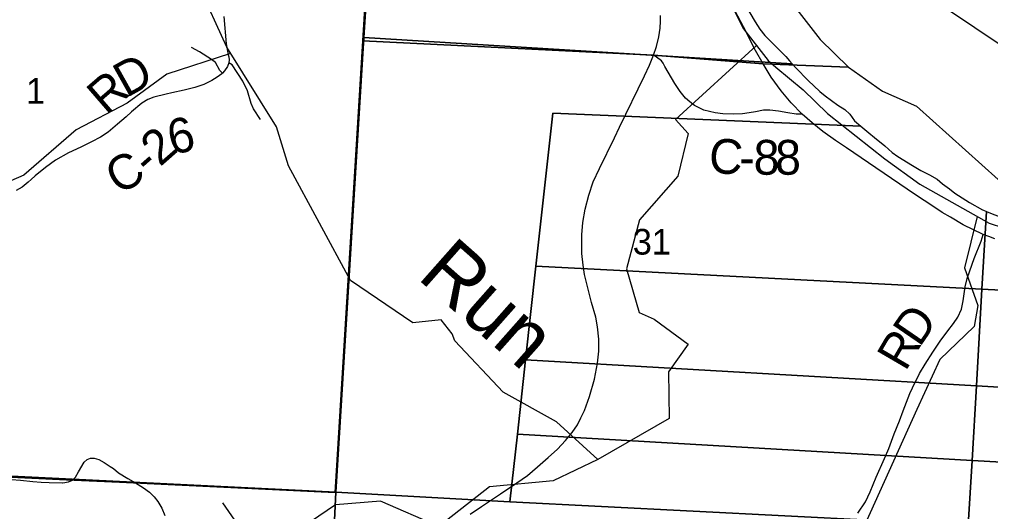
# Model space of a CAD drawing. Extents: x 1878108 to 2183446, y 146837 to 508383.
# Drawn here: x 2042273 to 2050639, y 276164 to 280407 of the extents above; entities that cross this region are included whole.
import ezdxf

# ---------------------------------------------------------------- set-up
doc = ezdxf.new("R2010")
doc.units = 0
for name, color, linetype in [('GM_X_County', 7, 'Continuous'), ('GM_X_County_Road', 7, 'Continuous'), ('GM_X_County_Road_Text', 7, 'Continuous'), ('GM_X_Major_River', 7, 'Continuous'), ('GM_X_Minor_River', 7, 'Continuous'), ('GM_X_Minor_River_Text', 7, 'Continuous'), ('GM_X_Section', 7, 'Continuous'), ('GM_X_Section_Text', 7, 'Continuous'), ('GM_X_State_Route', 7, 'Continuous'), ('GM_X_Township', 7, 'Continuous'), ('GM_X_Township_Road', 7, 'Continuous')]:
    doc.layers.add(name, color=color, linetype=linetype)

msp = doc.modelspace()

# ---------------------------------------------------------------- linework, layer by layer
at = {"layer": 'GM_X_County'}
msp.add_lwpolyline([(2048888.4, 280598.3), (2049170.8, 280234.4), (2049415.2, 279995.5), (2049707.3, 279789.4), (2050001.7, 279658.8), (2050985.5, 278773.4), (2051562.3, 278571), (2052292.8, 278072), (2052957.4, 277595), (2053023.2, 277484.8), (2053572.1, 276997.8), (2054069, 276428.7), (2054689.6, 275442.8), (2054975, 274855.6), (2055128.7, 274476.9), (2055422, 273641.3), (2055445.8, 273324.6), (2055437.8, 272906.3), (2055473.8, 272672.2), (2055493.7, 272556.1), (2055487.7, 271595.5), (2055655.3, 270378.7)], dxfattribs=at)
at = {"layer": 'GM_X_County_Road'}
for points in [[(2044034.8, 280433.5), (2044054.8, 280196.6), (2044072, 280102), (2044077.8, 280083.8), (2044080.6, 280059), (2044077.8, 280034.1), (2044064.4, 280002.6), (2044038.6, 279964.4), (2044021.4, 279944.3), (2044015.7, 279937.6), (2043975.6, 279910.3), (2043931.6, 279881.3), (2043859.9, 279845.9), (2043783.5, 279819.2), (2043690.8, 279796.2), (2043585.7, 279775.2), (2043536, 279761.8), (2043429.9, 279736), (2043379.3, 279717.9), (2043327.7, 279685.4), (2043238.9, 279609.9), (2043192, 279567.9), (2043116.6, 279504.8), (2043037.3, 279436), (2042971.3, 279392.1), (2042893, 279351.9), (2042800.3, 279305.1), (2042694.2, 279256.4), (2042584.4, 279195.2), (2042498.4, 279131.2), (2042408.6, 279059.6), (2042374, 279026.6)], [(2049016.8, 279590.4), (2048964.2, 279589.4), (2048892.7, 279601), (2048811.7, 279615.7), (2048736, 279625.2), (2048682.3, 279624.1), (2048613.9, 279610.4), (2048559.3, 279602), (2048502.5, 279593.6), (2048421.5, 279589.4), (2048333.1, 279594.7), (2048266.5, 279601.7), (2048170.1, 279623.5), (2048088.7, 279665.5), (2048047, 279696.7), (2048011.3, 279729.3), (2047966.1, 279785), (2047918.9, 279854.3), (2047832.6, 280001.8), (2047818.8, 280029), (2047803, 280050.1), (2047759.9, 280081.6), (2047735.6, 280098.7)], [(2042374, 279026.6), (2042349.3, 279003.2), (2042296.8, 278961.1), (2042243.3, 278931.5)], [(2049495.9, 276151.7), (2049561.6, 276249.1), (2049601.8, 276335), (2049652.8, 276460.2), (2049723.9, 276621), (2049763.3, 276709.1), (2049808.2, 276835.9), (2049853.3, 276946), (2049884.7, 277033.8), (2049944.2, 277182.2), (2049965, 277230.8), (2050026.9, 277353.8), (2050074.1, 277435.7), (2050141.3, 277538.6), (2050204, 277632.9), (2050272, 277722.5), (2050320.7, 277785.2), (2050357.8, 277841.6), (2050387.2, 277908.8), (2050402.6, 277980), (2050410.4, 278041), (2050418.9, 278101.3), (2050438.2, 278173.2), (2050459.8, 278239.7), (2050496.2, 278346.4), (2050556.5, 278495.6), (2050575.5, 278553.4)], [(2042644.2, 276412.8), (2042647.5, 276412.7), (2042694.6, 276419.9), (2042730.9, 276435.6), (2042756.3, 276459.8), (2042782.9, 276508.2), (2042830, 276591.6), (2042856.6, 276613.3), (2042885.6, 276624.2), (2042915.9, 276624.2), (2042957, 276613.3), (2043002.9, 276586.7), (2043053.8, 276553.6)], [(2043053.8, 276553.6), (2043082.7, 276534.8), (2043126.2, 276499.7), (2043207.2, 276448.9), (2043271.3, 276411.2), (2043342.6, 276369.1), (2043394.6, 276330.5), (2043434.5, 276290.6), (2043465.9, 276251.9), (2043498.5, 276193.9), (2043526.3, 276129.8)], [(2042203.8, 276440.5), (2042282.4, 276435.6), (2042388.8, 276423.5), (2042461.3, 276417.5), (2042530.2, 276416.3), (2042644.2, 276412.8)]]:
    msp.add_lwpolyline(points, dxfattribs=at)
at = {"layer": 'GM_X_Major_River'}
for points in [[(2048273.7, 280790.2), (2048511.1, 280326.1), (2048723.7, 280054.3), (2048789.8, 279994.5), (2049024.2, 279799), (2049234.5, 279597.4), (2049727.1, 279204.5), (2050029.4, 278987.2), (2050627.6, 278650.9), (2050749.5, 278611.3)], [(2056650.3, 273296.3), (2056546.6, 273856.4), (2056423.1, 274312.9), (2056193.5, 274825.1), (2055996.1, 275269.3), (2055724.8, 275749.2), (2055449.5, 276219.2), (2055352.9, 276419.2), (2055146, 276739.1), (2055071.7, 276861), (2054913.3, 277050.8), (2054538.5, 277436.1), (2054266.2, 277659.5), (2053655.3, 278190.2), (2053266.9, 278479.2), (2053208.9, 278521.1), (2052738.7, 278817.9), (2052230.2, 279192.6), (2051774, 279471.4), (2051215.5, 279878), (2051033.4, 279977.5), (2050240.9, 280509.5)]]:
    msp.add_lwpolyline(points, dxfattribs=at)
at = {"layer": 'GM_X_Minor_River'}
for points in [[(2048622.6, 280183.5), (2047925.4, 279543.8), (2048033.2, 279424.5), (2047945.8, 279055), (2047614, 278679.3), (2047503.3, 278257.4), (2047612.5, 277881.6), (2047741.5, 277822.6), (2048035, 277606.8), (2047863.7, 277368.8), (2047869, 276968), (2047254.3, 276613.8), (2046899.3, 276937.3), (2046440.9, 277193.8), (2046024.1, 277637), (2045999.3, 277696.9), (2045905.5, 277818.3), (2045661.3, 277792.1), (2045125.4, 278156), (2044591.2, 279145.3), (2044486.6, 279481.1), (2044058.6, 280166.7), (2043815, 280705.6)], [(2044092.4, 280112.6), (2043542.5, 279935.6), (2043201.1, 279684.1), (2042761.1, 279455.7), (2042311.2, 279064.9), (2041358.5, 278649.5), (2040692.1, 278571.4), (2040379.9, 278682.9), (2040271.4, 278860.3), (2039881.4, 278945), (2039489.3, 278731.1), (2038941.7, 278305.3), (2038561.8, 278233.8), (2038092, 278746.6), (2037685.7, 278855.2), (2037624.9, 278904.8), (2037245.6, 279093.8)], [(2050523.8, 278709.1), (2050415.6, 278265.4), (2050528.1, 277939.7), (2050496.4, 277761), (2050201.5, 277475.8), (2050004.7, 277043.2), (2049560.6, 276065.2), (2049355.4, 275355.9), (2049156.5, 275085.6), (2048710.5, 274704.8), (2048522.8, 274198.1), (2047948.3, 273371.3), (2047872.8, 273286.4)], [(2047254.3, 276613.8), (2046869.9, 276428), (2046323.3, 276379), (2045886.8, 276036.4), (2045382.8, 276254.4), (2044994.4, 276222.9), (2044420.3, 275831), (2044232.4, 275941.5), (2044024, 276240.3)]]:
    msp.add_lwpolyline(points, dxfattribs=at)
at = {"layer": 'GM_X_Section'}
for points in [[(2045329.4, 281630.4), (2045240.9, 280250.1), (2044999.7, 276331.9), (2039465.5, 276603.9), (2039401.5, 276605.8), (2039736.5, 281877.8)], [(2048098.3, 281484.7), (2048108.8, 281444), (2048147.2, 281342.1), (2048183.5, 281252.2), (2048213.8, 281186.3), (2048233.9, 281142.4), (2048300.4, 281010.6), (2048340.7, 280918.7), (2048368.9, 280868.8), (2048401.1, 280796.9), (2048433.4, 280729), (2048451.5, 280695), (2048487.8, 280597.1), (2048510, 280557.2), (2048564.3, 280465.3), (2048610.6, 280387.5), (2048650.8, 280323.6), (2048695, 280267.7), (2048763.3, 280200), (2048873.7, 280088.3), (2048907.9, 280050.4), (2048930.5, 280024.5), (2045240.9, 280250.1), (2045329.4, 281630.4)], [(2048930.5, 280024.5), (2048960.1, 279990.6), (2049068.5, 279880.9), (2049166.8, 279785.2), (2049215, 279749.4), (2049269.1, 279707.6), (2049323.3, 279667.8), (2049383.4, 279632), (2049425.6, 279590.1), (2049467.8, 279532.2), (2049521.5, 279485.8), (2046867.5, 279598.8), (2046722.2, 278280.8), (2046633.2, 277473), (2046562.6, 276831.8), (2046498.2, 276247.7), (2044999.7, 276331.9), (2045240.9, 280250.1)], [(2049521.5, 279485.8), (2049590.2, 279430.6), (2049638.3, 279388.8), (2049728.6, 279317.1), (2049790.8, 279261.3), (2049841, 279225.4), (2049967.3, 279147.9), (2050037.4, 279104.1), (2050113.6, 279068.3), (2050177.7, 279028.6), (2050223.9, 278988.7), (2050284.1, 278946.9), (2050332.2, 278909.1), (2050456.5, 278829.5), (2050568.8, 278765.8), (2050579.2, 278761.6), (2050603.1, 278752.1), (2050564.4, 278081), (2046722.2, 278280.8), (2046867.5, 279598.8)], [(2050564.4, 278081), (2050603.1, 278752.1), (2050652.9, 278732.1), (2050775.1, 278686.6), (2050853.2, 278658.8), (2050961.3, 278639.2), (2051043.4, 278619.5), (2051129.5, 278591.8), (2051227.7, 278540.1), (2051334, 278482.4), (2051476.3, 278402.9), (2051616.6, 278329.4), (2051694.7, 278287.6), (2051778.9, 278231.9), (2051943.3, 278142.5), (2052023.5, 278104.7), (2052069.6, 278072.9), (2052135.8, 278025.1), (2052170, 277997.5)], [(2046722.2, 278280.8), (2050564.4, 278081), (2050516.4, 277247.3), (2046633.2, 277473)], [(2050564.4, 278081), (2052170, 277997.5), (2052232.1, 277947.4), (2052342.3, 277869.8), (2052446.6, 277800.1), (2052538.9, 277736.4), (2052653.2, 277644.8), (2052757.5, 277563.1), (2052827.8, 277505.4), (2052898, 277441.6), (2052996.4, 277343.9), (2053058.6, 277294.1), (2053132.8, 277240.3), (2053203, 277180.6), (2053265.2, 277122.8), (2053298.6, 277085.5), (2050516.4, 277247.3)], [(2050516.4, 277247.3), (2050479.3, 276605.2), (2046562.6, 276831.8), (2046633.2, 277473)], [(2053298.6, 277085.5), (2053347.5, 277031.1), (2053425.8, 276957.3), (2053494.1, 276895.5), (2053568.4, 276811.7), (2053668.8, 276698.1), (2053719, 276644.2), (2053771.2, 276578.4), (2053809.4, 276530.5), (2053861.6, 276474.7), (2053906.7, 276412), (2050479.3, 276605.2), (2050516.4, 277247.3)], [(2046562.6, 276831.8), (2050479.3, 276605.2), (2050447.1, 276046.7), (2046498.2, 276247.7)], [(2039465.5, 276603.9), (2044999.7, 276331.9), (2044937.8, 275069.4), (2044843.6, 273725.3), (2044755.5, 272350.4), (2044660.8, 270935.3), (2044659.6, 270918), (2039047.9, 271196.2)], [(2050479.3, 276605.2), (2053906.7, 276412), (2053966.2, 276329), (2054012.4, 276255.1), (2054131, 276079.5), (2054175.3, 276017.7), (2054227.5, 275947.8), (2054267.7, 275891.9), (2054329.9, 275846.1), (2051731, 275980.5), (2050447.1, 276046.7)], [(2044999.7, 276331.9), (2046498.2, 276247.7), (2050447.1, 276046.7), (2050371.7, 274739.8), (2044937.8, 275069.4)]]:
    msp.add_lwpolyline(points, close=True, dxfattribs=at)
at = {"layer": 'GM_X_State_Route'}
for points in [[(2050674.8, 278517), (2050624.9, 278535.5), (2050575.5, 278553.4), (2050404, 278637.6), (2050292.6, 278701.7), (2050221, 278742.7), (2050141.1, 278797.4), (2049992.8, 278896.3), (2049651.4, 279127.9), (2049398.6, 279300.2), (2049301.8, 279364.3), (2049193.5, 279440), (2049103, 279515.8), (2049016.8, 279590.4), (2048922.1, 279689.3), (2048834.8, 279790.3), (2048747.5, 279910.2), (2048679.2, 280024.1), (2048614.1, 280138.1), (2048510.9, 280344.4), (2048296.4, 280751.7)], [(2046155.7, 276142.5), (2046252.3, 276208.3), (2046415.7, 276317.9), (2046557.1, 276411.5), (2046649.7, 276476.2), (2046735.4, 276548.9), (2046828, 276629.6), (2046907.7, 276701.3), (2046976.4, 276776.1), (2047033.2, 276845.8), (2047079, 276912.5), (2047108.6, 276971.6), (2047139.8, 277037), (2047184.6, 277155.6), (2047227.5, 277306), (2047251.4, 277443.4), (2047264.3, 277547), (2047265.3, 277649.6), (2047252.4, 277756.2), (2047237.4, 277838.9), (2047201.5, 277967.1), (2047139.8, 278209.4), (2047127.8, 278289.1), (2047117.9, 278389.7), (2047118.9, 278549.1), (2047125.9, 278657.6), (2047145.8, 278772.2), (2047176.7, 278892.7), (2047216.5, 279006.3), (2047270.3, 279121.8), (2047397.8, 279385.8), (2047442.6, 279477.4), (2047656.8, 279919.6), (2047700, 280013.3), (2047735.6, 280098.7), (2047761, 280174.2), (2047782, 280258.3), (2047791.2, 280332.4), (2047796.7, 280390.8), (2047796.7, 280442.4)]]:
    msp.add_lwpolyline(points, dxfattribs=at)
at = {"layer": 'GM_X_Township'}
for points in [[(2041416.6, 309015.4), (2043687.2, 308920.5), (2044671.3, 308870.3), (2046896.4, 308713), (2046850.7, 307315.9), (2046837.6, 306990.7), (2046818.9, 306761.3), (2046274.1, 297148.3), (2046004.2, 292592), (2045984.8, 292287.1), (2045909.9, 291035.1), (2045645.1, 286985.8), (2045292.2, 281208.8), (2045231.9, 280221.7), (2044993.2, 276329), (2043134.5, 276417.7), (2042678.2, 276439.4), (2039443.8, 276593.8)], [(2047973.9, 287198), (2047804.2, 286626.9), (2047880.1, 283903.6), (2047878.1, 283797.4), (2047965.9, 282897.6), (2048191.4, 281819.5), (2048444.9, 281292.4), (2048888.4, 280598.3), (2049170.8, 280234.4), (2049415.2, 279995.5), (2048679.2, 280024.2), (2047735.6, 280098.7), (2045231.9, 280221.7), (2045292.2, 281208.8), (2045645.1, 286985.8)], [(2039443.8, 276593.8), (2042678.2, 276439.4), (2043134.5, 276417.7), (2044993.2, 276329), (2045231.9, 280221.7), (2047735.6, 280098.7), (2048679.2, 280024.2), (2049415.2, 279995.5), (2049707.3, 279789.4), (2050001.7, 279658.8), (2050985.5, 278773.4)]]:
    msp.add_lwpolyline(points, dxfattribs=at)
at = {"layer": 'GM_X_Township_Road'}
for points in [[(2044021.4, 279944.3), (2044000.4, 279968.2), (2043963.1, 280035.1), (2043927.8, 280061.8), (2043823.6, 280127.8), (2043753.9, 280165)], [(2044348.2, 279543), (2044288, 279637.6), (2044269.7, 279682.5), (2044238.3, 279791.4), (2044198.1, 279873.6), (2044105.5, 280016), (2044077.8, 280034.1)]]:
    msp.add_lwpolyline(points, dxfattribs=at)

# ---------------------------------------------------------------- texts
at = {"layer": 'GM_X_County_Road_Text'}
for s, rotation, p in [('D', 29.22797, (2043194.3, 279727.8)), ('R', 40.83858, (2043021, 279575.9)), ('6', 13.34332, (2043588.4, 279236.3)), ('2', 41.27159, (2043483.6, 279132)), ('C', 355.90437, (2048205.1, 279086.9)), ('8', 359.95056, (2048597.6, 279068.5)), ('8', 359.99915, (2048782.6, 279068.4)), ('C', 30.78771, (2043130.6, 278888.6)), ('-', 41.44887, (2043391.4, 279050.6)), ('-', 0.02722, (2048474.5, 279068.5)), ('D', 55.56126, (2050027, 277573.6)), ('R', 59.68821, (2049905.7, 277365.8))]:
    msp.add_text(s, height=300, rotation=rotation, dxfattribs=at).set_placement(p)
at = {"layer": 'GM_X_Minor_River_Text'}
msp.add_text('Run', height=500.02, rotation=318.51095, dxfattribs=at).set_placement((2045690.1, 278179.2))
at = {"layer": 'GM_X_Section_Text'}
for s, p in [('1', (2042329.2, 279680.1)), ('31', (2047556.4, 278379.9))]:
    msp.add_text(s, height=221, rotation=0.00001, dxfattribs=at).set_placement(p)

doc.saveas('drawing.dxf')
